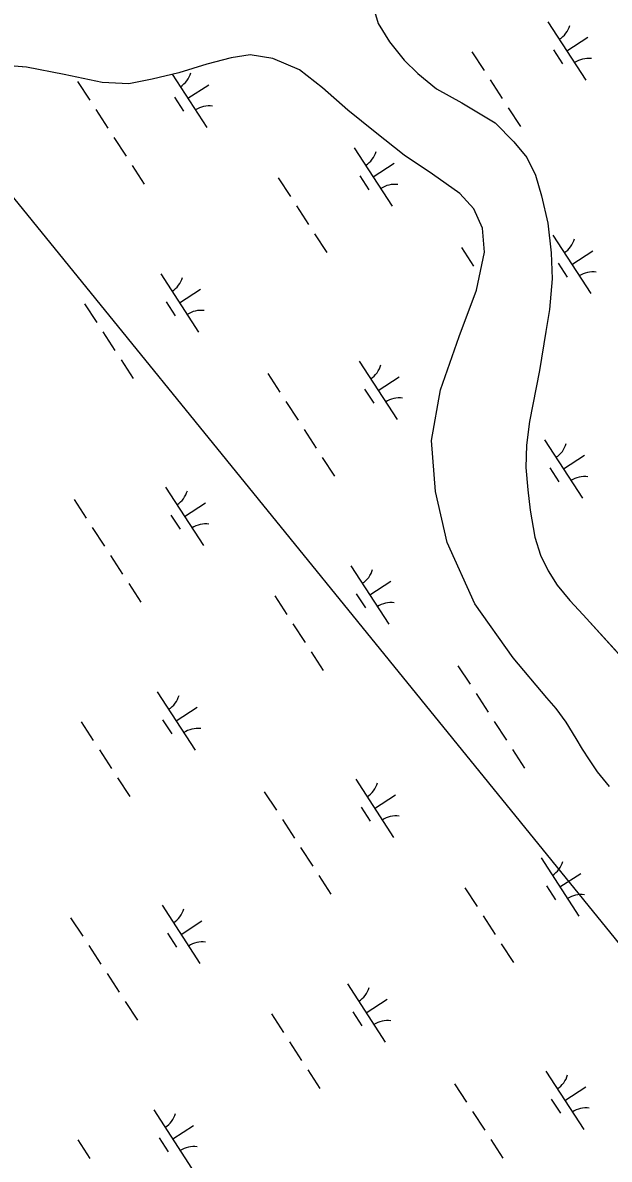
# Model space of a CAD drawing. Extents: x 3953924 to 3974542, y 193747 to 216192.
# Drawn here: x 3964728 to 3965150, y 208947 to 209766 of the extents above; entities that cross this region are included whole.
import ezdxf

# ---------------------------------------------------------------- set-up
doc = ezdxf.new("R2010")
doc.units = 0
for name, color, linetype in [('V-TOPO-SHOR', 7, 'Continuous'), ('V-UTIL-LINE', 7, 'Continuous'), ('V-WETL-SWMP', 7, 'Continuous')]:
    doc.layers.add(name, color=color, linetype=linetype)

msp = doc.modelspace()

# ---------------------------------------------------------------- linework, layer by layer
at = {"layer": 'V-TOPO-SHOR'}
for points in [[(3964979.52, 209778.59), (3964983.6, 209764.96), (3964991.71, 209751.83), (3965002.25, 209738.55), (3965012.01, 209728.91), (3965025.52, 209717.9), (3965043.63, 209707.93), (3965067.77, 209693.47), (3965081.26, 209679.63), (3965090.61, 209668.38), (3965096.84, 209655.8), (3965101.04, 209640.82), (3965105.6, 209621.12), (3965107.99, 209599.82), (3965108.66, 209580.96), (3965106.87, 209558.88), (3965104.19, 209543.14), (3965099.67, 209515.03), (3965092.52, 209478.32), (3965090.23, 209461.36), (3965089.84, 209445.07), (3965091.33, 209429.03), (3965092.97, 209414.47), (3965096.19, 209395.05), (3965100.4, 209381.95), (3965105.84, 209370.73), (3965112.36, 209360.44), (3965121.56, 209349.46), (3965131.18, 209339.02)], [(3965080.64, 209308.05), (3965053.08, 209347.08), (3965033.27, 209391.09), (3965024.66, 209427.9), (3965021.98, 209464.66), (3965028.48, 209501.06), (3965041.81, 209539.48), (3965054.22, 209572.87), (3965060.06, 209600.38), (3965058.71, 209617.58), (3965052.3, 209631.55), (3965042.31, 209642.6), (3965022.56, 209656.38), (3965002.22, 209670.16), (3964981.31, 209686.62), (3964961.58, 209702.48), (3964943.33, 209718.62), (3964926.83, 209731.48), (3964907.64, 209739.63), (3964891.36, 209742.43), (3964877.71, 209740.16), (3964860.19, 209735.55), (3964840, 209729.48), (3964820.7, 209724.89), (3964804.08, 209721.46), (3964784.83, 209722.5), (3964757.32, 209728.34), (3964730.39, 209733.58), (3964696.63, 209736.21)], [(3965170.76, 209295.38), (3965131.18, 209339.02)], [(3965149.96, 209215.51), (3965141.38, 209226.09), (3965135.58, 209234.62), (3965130.54, 209242.39), (3965126.01, 209250.03), (3965118.96, 209261.88), (3965111.64, 209271.69), (3965104.95, 209279.22), (3965080.64, 209308.05)]]:
    msp.add_lwpolyline(points, dxfattribs=at)
at = {"layer": 'V-UTIL-LINE'}
msp.add_lwpolyline([(3962483.03, 212396.34), (3965459.79, 208729.14)], dxfattribs=at)
at = {"layer": 'V-WETL-SWMP'}
for p, q in [((3964979.52, 209778.6), (3964983.59, 209764.96)), ((3964983.59, 209764.96), (3964991.71, 209751.83)), ((3965105.73, 209766.14), (3965133.01, 209724.24)), ((3964991.71, 209751.83), (3965002.25, 209738.55)), ((3965119.37, 209745.19), (3965134.46, 209755.01)), ((3964877.71, 209740.16), (3964860.2, 209735.55)), ((3964891.36, 209742.42), (3964877.71, 209740.16)), ((3964907.64, 209739.63), (3964891.36, 209742.42)), ((3965050.98, 209744.47), (3965059.71, 209731.06)), ((3965109.63, 209746.01), (3965116.18, 209735.95)), ((3964730.39, 209733.58), (3964696.63, 209736.21)), ((3964757.32, 209728.34), (3964730.39, 209733.58)), ((3964860.2, 209735.55), (3964840, 209729.48)), ((3964926.83, 209731.49), (3964907.64, 209739.63)), ((3965002.25, 209738.55), (3965012.01, 209728.92)), ((3964784.83, 209722.5), (3964757.32, 209728.34)), ((3964820.7, 209724.89), (3964804.08, 209721.46)), ((3964840, 209729.48), (3964820.7, 209724.89)), ((3964835.29, 209728.36), (3964860.19, 209690.11)), ((3964943.33, 209718.62), (3964926.83, 209731.49)), ((3965012.01, 209728.92), (3965025.53, 209717.9)), ((3965064.07, 209724.35), (3965072.8, 209710.94)), ((3964767.09, 209723.08), (3964775.82, 209709.67)), ((3964804.08, 209721.46), (3964784.83, 209722.5)), ((3964846.55, 209711.06), (3964861.63, 209720.88)), ((3964961.58, 209702.48), (3964943.33, 209718.62)), ((3965025.53, 209717.9), (3965043.63, 209707.93)), ((3964836.81, 209711.88), (3964843.35, 209701.82)), ((3965043.63, 209707.93), (3965067.77, 209693.47)), ((3964780.18, 209702.97), (3964788.91, 209689.56)), ((3964981.31, 209686.62), (3964961.58, 209702.48)), ((3965077.16, 209704.24), (3965085.89, 209690.83)), ((3965067.77, 209693.47), (3965081.26, 209679.63)), ((3964793.27, 209682.85), (3964802, 209669.44)), ((3965002.22, 209670.16), (3964981.31, 209686.62)), ((3964966.33, 209675.4), (3964993.61, 209633.49)), ((3965081.26, 209679.63), (3965090.61, 209668.38)), ((3965022.56, 209656.38), (3965002.22, 209670.16)), ((3965090.61, 209668.38), (3965096.84, 209655.8)), ((3964806.37, 209662.74), (3964815.1, 209649.33)), ((3964979.97, 209654.45), (3964995.05, 209664.27)), ((3964911.57, 209653.72), (3964920.3, 209640.31)), ((3964970.23, 209655.27), (3964976.78, 209645.21)), ((3965042.31, 209642.59), (3965022.56, 209656.38)), ((3965096.84, 209655.8), (3965101.04, 209640.82)), ((3965052.3, 209631.55), (3965042.31, 209642.59)), ((3964924.67, 209633.61), (3964933.4, 209620.2)), ((3965101.04, 209640.82), (3965105.6, 209621.12)), ((3965058.71, 209617.58), (3965052.3, 209631.55)), ((3965060.06, 209600.38), (3965058.71, 209617.58)), ((3965105.6, 209621.12), (3965107.99, 209599.82)), ((3964937.76, 209613.49), (3964946.49, 209600.08)), ((3965109.22, 209612.44), (3965136.5, 209570.53)), ((3965043.4, 209603.51), (3965052.13, 209590.1)), ((3965122.86, 209591.49), (3965137.94, 209601.31)), ((3965054.22, 209572.87), (3965060.06, 209600.38)), ((3965107.99, 209599.82), (3965108.66, 209580.96)), ((3964826.93, 209584.65), (3964854.2, 209542.75)), ((3965113.12, 209592.31), (3965119.67, 209582.25)), ((3965108.66, 209580.96), (3965106.87, 209558.88)), ((3964840.56, 209563.7), (3964855.65, 209573.52)), ((3965041.82, 209539.48), (3965054.22, 209572.87)), ((3964772.17, 209562.98), (3964780.9, 209549.57)), ((3964830.82, 209564.52), (3964837.37, 209554.46)), ((3965106.87, 209558.88), (3965104.19, 209543.15)), ((3964785.26, 209542.86), (3964793.99, 209529.45)), ((3965028.48, 209501.06), (3965041.82, 209539.48)), ((3965104.19, 209543.15), (3965099.67, 209515.03)), ((3964798.36, 209522.75), (3964807.08, 209509.34)), ((3964969.82, 209521.69), (3964997.09, 209479.79)), ((3964904, 209512.76), (3964912.72, 209499.35)), ((3965099.67, 209515.03), (3965092.52, 209478.31)), ((3964983.45, 209500.74), (3964998.54, 209510.56)), ((3964973.71, 209501.56), (3964980.26, 209491.5)), ((3965021.98, 209464.66), (3965028.48, 209501.06)), ((3964917.09, 209492.65), (3964925.82, 209479.24)), ((3965092.52, 209478.31), (3965090.23, 209461.36)), ((3964930.18, 209472.53), (3964938.91, 209459.13)), ((3965024.66, 209427.9), (3965021.98, 209464.66)), ((3965103.24, 209465.08), (3965130.51, 209423.17)), ((3965090.23, 209461.36), (3965089.84, 209445.07)), ((3965116.87, 209444.13), (3965131.96, 209453.95)), ((3964943.27, 209452.42), (3964952, 209439.01)), ((3965089.84, 209445.07), (3965091.33, 209429.03)), ((3965107.14, 209444.95), (3965113.68, 209434.89)), ((3964830.41, 209430.95), (3964857.69, 209389.05)), ((3965091.33, 209429.03), (3965092.97, 209414.47)), ((3964764.59, 209422.02), (3964773.32, 209408.61)), ((3965033.27, 209391.09), (3965024.66, 209427.9)), ((3964844.05, 209410), (3964859.13, 209419.82)), ((3965092.97, 209414.47), (3965096.19, 209395.05)), ((3964834.31, 209410.82), (3964840.86, 209400.76)), ((3964777.68, 209401.9), (3964786.41, 209388.49)), ((3965053.08, 209347.08), (3965033.27, 209391.09)), ((3965096.19, 209395.05), (3965100.4, 209381.95)), ((3964790.78, 209381.79), (3964799.51, 209368.38)), ((3965100.4, 209381.95), (3965105.83, 209370.73)), ((3964963.83, 209374.33), (3964991.11, 209332.43)), ((3965105.83, 209370.73), (3965112.36, 209360.44)), ((3964803.87, 209361.68), (3964812.6, 209348.27)), ((3964977.47, 209353.38), (3964992.56, 209363.2)), ((3965112.36, 209360.44), (3965121.56, 209349.46)), ((3964909.08, 209352.66), (3964917.8, 209339.25)), ((3964967.73, 209354.2), (3964974.28, 209344.14)), ((3965080.64, 209308.05), (3965053.08, 209347.08)), ((3965121.56, 209349.46), (3965131.18, 209339.02)), ((3965131.18, 209339.02), (3965170.76, 209295.38)), ((3964922.17, 209332.54), (3964930.9, 209319.13)), ((3964935.26, 209312.43), (3964943.99, 209299.02)), ((3965104.95, 209279.22), (3965080.64, 209308.05)), ((3965040.9, 209302.44), (3965049.63, 209289.03)), ((3964824.43, 209283.59), (3964851.7, 209241.69)), ((3965053.99, 209282.33), (3965062.72, 209268.92)), ((3965111.64, 209271.69), (3965104.95, 209279.22)), ((3964838.07, 209262.64), (3964853.15, 209272.46)), ((3965118.96, 209261.88), (3965111.64, 209271.69)), ((3964769.67, 209261.91), (3964778.4, 209248.5)), ((3964828.33, 209263.46), (3964834.87, 209253.4)), ((3965067.09, 209262.21), (3965075.82, 209248.81)), ((3965126.01, 209250.04), (3965118.96, 209261.88)), ((3965130.54, 209242.39), (3965126.01, 209250.04)), ((3964782.76, 209241.8), (3964791.49, 209228.39)), ((3965080.18, 209242.1), (3965088.91, 209228.69)), ((3965135.58, 209234.62), (3965130.54, 209242.39)), ((3965141.38, 209226.09), (3965135.58, 209234.62)), ((3965149.96, 209215.51), (3965141.38, 209226.09)), ((3964795.86, 209221.68), (3964804.59, 209208.27)), ((3964967.32, 209220.63), (3964994.59, 209178.73)), ((3964901.5, 209211.7), (3964910.23, 209198.29)), ((3964980.96, 209199.68), (3964996.04, 209209.5)), ((3964971.22, 209200.5), (3964977.76, 209190.44)), ((3964914.59, 209191.58), (3964923.32, 209178.17)), ((3964927.68, 209171.47), (3964936.41, 209158.06)), ((3965100.74, 209164.01), (3965128.02, 209122.11)), ((3964940.78, 209151.36), (3964949.51, 209137.95)), ((3965114.38, 209143.06), (3965129.46, 209152.88)), ((3965104.64, 209143.88), (3965111.18, 209133.82)), ((3965045.98, 209142.34), (3965054.71, 209128.93)), ((3964827.91, 209129.89), (3964855.19, 209087.98)), ((3964762.09, 209120.95), (3964770.82, 209107.54)), ((3964841.55, 209108.93), (3964856.64, 209118.75)), ((3965059.08, 209122.22), (3965067.8, 209108.81)), ((3964831.81, 209109.75), (3964838.36, 209099.7)), ((3965072.17, 209102.11), (3965080.9, 209088.7)), ((3964775.19, 209100.84), (3964783.91, 209087.43)), ((3964788.28, 209080.73), (3964797.01, 209067.32)), ((3964961.33, 209073.27), (3964988.61, 209031.37)), ((3964801.37, 209060.61), (3964810.1, 209047.2)), ((3964974.97, 209052.32), (3964990.06, 209062.14)), ((3964965.23, 209053.14), (3964971.78, 209043.08)), ((3964906.58, 209051.59), (3964915.31, 209038.18)), ((3964919.67, 209031.48), (3964928.4, 209018.07)), ((3964932.76, 209011.36), (3964941.49, 208997.95)), ((3965104.22, 209010.31), (3965131.5, 208968.41)), ((3965038.4, 209001.38), (3965047.13, 208987.97)), ((3965117.86, 208989.36), (3965132.95, 208999.18)), ((3965108.12, 208990.18), (3965114.67, 208980.12)), ((3964821.93, 208982.52), (3964849.21, 208940.62)), ((3965051.5, 208981.26), (3965060.23, 208967.85)), ((3964835.57, 208961.57), (3964850.65, 208971.39)), ((3964825.83, 208962.39), (3964832.38, 208952.33)), ((3964767.17, 208960.85), (3964775.9, 208947.44)), ((3965064.59, 208961.15), (3965073.32, 208947.74))]:
    msp.add_line(p, q, dxfattribs=at)
for centre, start, end in [((3965104.5, 209768.47), 302.29009, 343.83375), ((3965134.64, 209722.17), 82.29009, 123.83375), ((3964831.68, 209734.34), 302.29009, 343.83375), ((3964861.81, 209688.04), 82.29009, 123.83375), ((3964965.1, 209677.72), 302.29009, 343.83375), ((3964995.24, 209631.43), 82.29009, 123.83375), ((3965107.99, 209614.77), 302.29009, 343.83375), ((3965138.13, 209568.47), 82.29009, 123.83375), ((3964825.69, 209586.98), 302.29009, 343.83375), ((3964855.83, 209540.68), 82.29009, 123.83375), ((3964968.58, 209524.02), 302.29009, 343.83375), ((3964998.72, 209477.72), 82.29009, 123.83375), ((3965102.01, 209467.4), 302.29009, 343.83375), ((3965132.14, 209421.11), 82.29009, 123.83375), ((3964829.18, 209433.28), 302.29009, 343.83375), ((3964859.32, 209386.98), 82.29009, 123.83375), ((3964962.6, 209376.66), 302.29009, 343.83375), ((3964992.74, 209330.36), 82.29009, 123.83375), ((3964823.2, 209285.92), 302.29009, 343.83375), ((3964853.33, 209239.62), 82.29009, 123.83375), ((3964966.09, 209222.96), 302.29009, 343.83375), ((3964996.22, 209176.66), 82.29009, 123.83375), ((3965099.51, 209166.34), 302.29009, 343.83375), ((3965129.64, 209120.04), 82.29009, 123.83375), ((3964826.68, 209132.21), 302.29009, 343.83375), ((3964856.82, 209085.91), 82.29009, 123.83375), ((3964960.1, 209075.6), 302.29009, 343.83375), ((3964990.24, 209029.3), 82.29009, 123.83375), ((3965102.99, 209012.64), 302.29009, 343.83375), ((3964820.7, 208984.85), 302.29009, 343.83375), ((3965133.13, 208966.34), 82.29009, 123.83375), ((3964850.84, 208938.55), 82.29009, 123.83375)]:
    msp.add_arc(centre, 17.62, start, end, dxfattribs=at)

doc.saveas('drawing.dxf')
